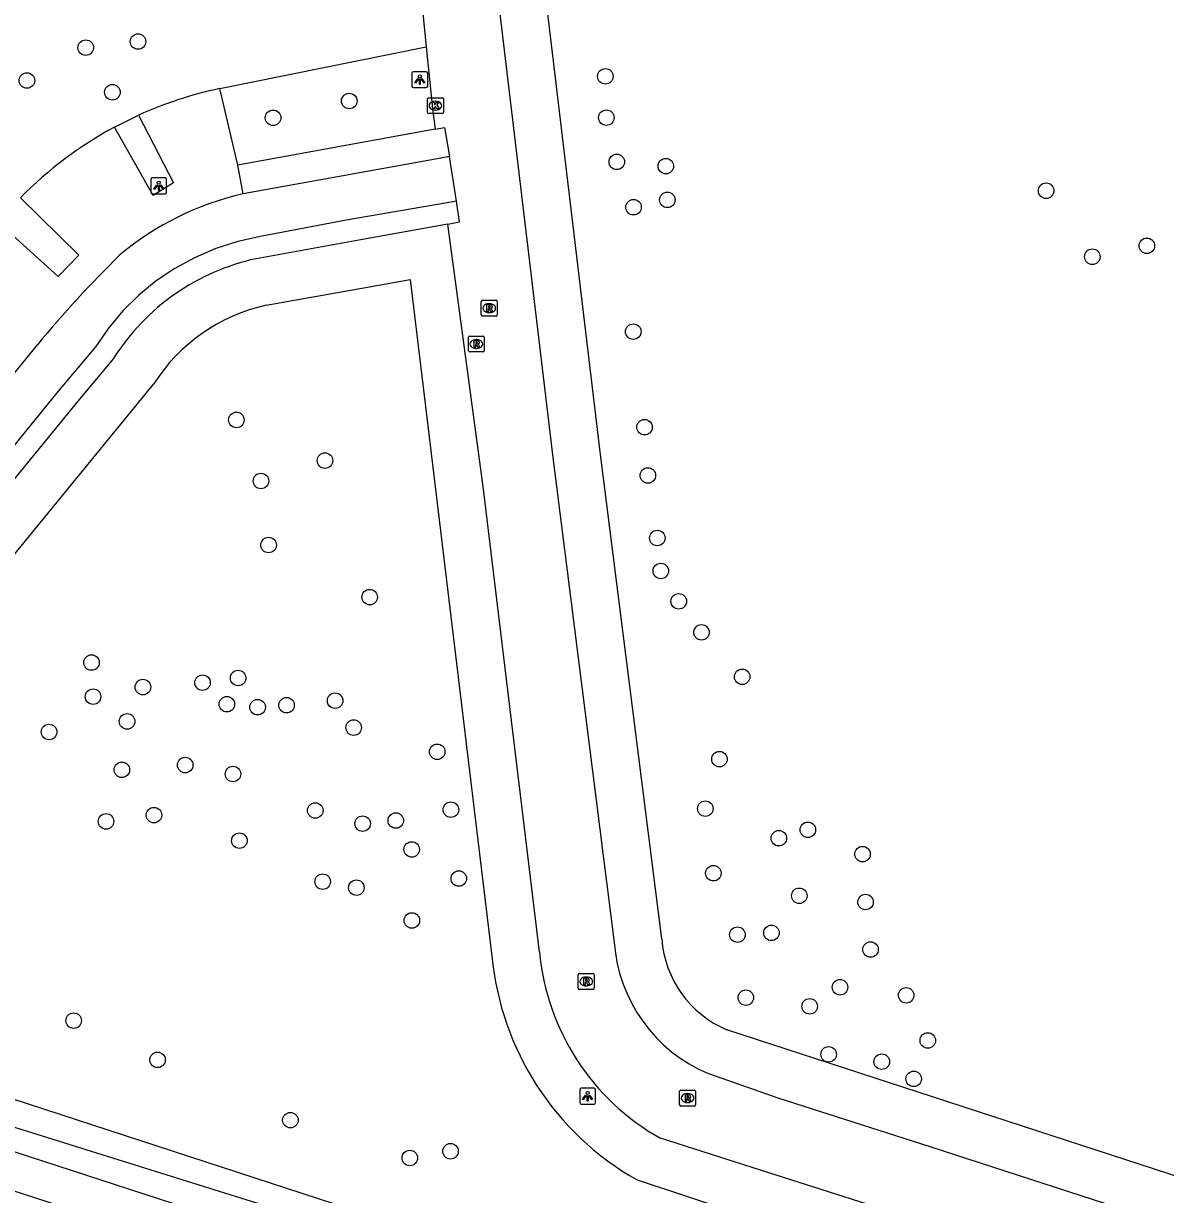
# Model space of a CAD drawing. Extents: x 155275 to 156263, y 382654 to 383635.
# Drawn here: x 155620.5 to 155692.4, y 382818.2 to 382891.9 of the extents above; entities that cross this region are included whole.
import ezdxf

# ---------------------------------------------------------------- set-up
doc = ezdxf.new("R2010")
doc.units = 0
for name, color, linetype in [('IMGEO_Berm_groen', 7, 'Continuous'), ('IMGEO_Boom', 7, 'Continuous'), ('IMGEO_Groenvoorziening', 7, 'Continuous'), ('IMGEO_Kolk', 7, 'Continuous'), ('IMGEO_Lichtpunt', 7, 'Continuous'), ('IMGEO_Loofbos', 7, 'Continuous'), ('IMGEO_Parkeervlak_halfverhard', 7, 'Continuous'), ('IMGEO_Rijbaan_lokaal_gesloten', 7, 'Continuous'), ('IMGEO_Rijbaan_lokaal_halfverhard', 7, 'Continuous'), ('IMGEO_Rijbaan_lokaal_open', 7, 'Continuous'), ('IMGEO_Rioolput', 7, 'Continuous'), ('IMGEO_Waterloop', 7, 'Continuous')]:
    doc.layers.add(name, color=color, linetype=linetype)

msp = doc.modelspace()

# ---------------------------------------------------------------- linework, layer by layer
at = {"layer": 'IMGEO_Berm_groen'}
msp.add_lwpolyline([(155577.778, 382834.255), (155577.594, 382833.889), (155577.452, 382833.382), (155577.378, 382832.637), (155577.375, 382832.601), (155577.581, 382831.999), (155578.911, 382831.423), (155583.98, 382830.013), (155915.89, 382722.43)], dxfattribs=at)
at = {"layer": 'IMGEO_Boom'}
for centre in [(155627.669, 382890.752), (155624.379, 382890.367), (155657.088, 382888.56), (155620.675, 382888.298), (155626.056, 382887.558), (155640.964, 382887.006), (155636.169, 382885.948), (155657.15, 382885.96), (155657.807, 382883.174), (155660.892, 382882.907), (155684.833, 382881.356), (155658.862, 382880.319), (155660.988, 382880.783), (155691.174, 382877.891), (155687.741, 382877.201), (155658.842, 382872.486), (155633.86, 382866.927), (155659.554, 382866.47), (155639.436, 382864.368), (155659.764, 382863.43), (155635.407, 382863.086), (155635.887, 382859.052), (155660.357, 382859.491), (155660.578, 382857.419), (155642.253, 382855.771), (155661.707, 382855.508), (155663.139, 382853.554), (155624.741, 382851.652), (155665.698, 382850.756), (155627.978, 382850.109), (155631.729, 382850.387), (155633.971, 382850.678), (155624.837, 382849.506), (155633.261, 382849.03), (155635.195, 382848.841), (155637.019, 382848.967), (155640.077, 382849.252), (155626.98, 382847.946), (155622.069, 382847.283), (155641.243, 382847.557), (155646.503, 382846.034), (155626.651, 382844.902), (155630.638, 382845.198), (155664.27, 382845.571), (155633.646, 382844.634), (155628.67, 382842.048), (155638.826, 382842.338), (155647.366, 382842.389), (155663.377, 382842.454), (155625.654, 382841.652), (155641.808, 382841.51), (155643.894, 382841.705), (155634.052, 382840.438), (155668.009, 382840.593), (155669.833, 382841.122), (155644.897, 382839.885), (155673.274, 382839.591), (155663.887, 382838.391), (155639.292, 382837.86), (155641.414, 382837.479), (155647.86, 382838.054), (155669.295, 382836.97), (155673.465, 382836.574), (155644.907, 382835.414), (155667.544, 382834.635), (155665.398, 382834.518), (155673.778, 382833.586), (155671.859, 382831.209), (155665.929, 382830.558), (155676.022, 382830.704), (155669.947, 382830.009), (155623.617, 382829.11), (155677.382, 382827.86), (155628.896, 382826.64), (155671.14, 382826.987), (155674.485, 382826.525), (155676.497, 382825.442), (155637.26, 382822.842), (155647.34, 382820.886), (155644.775, 382820.462)]:
    msp.add_circle(centre, 0.489, dxfattribs=at)
at = {"layer": 'IMGEO_Groenvoorziening'}
for points in [[(155660.64, 382834.249), (155656.761, 382864.919), (155652.29, 382902.36)], [(155632.808, 382887.788), (155645.813, 382890.409)], [(155626.193, 382885.369), (155627.709, 382886.119)], [(155916.412, 382747.674), (155914.818, 382747.519), (155913.279, 382747.599), (155911.86, 382747.919), (155910.482, 382748.319), (155908.336, 382748.981), (155885.77, 382756.509), (155664.734, 382828.536)]]:
    msp.add_lwpolyline(points, dxfattribs=at)
msp.add_arc((155667.334, 382834.722), 6.71, 184.04453, 247.20709, dxfattribs=at)
at = {"layer": 'IMGEO_Kolk'}
for p, q in [((155645.89, 382886.285), (155645.89, 382887.137)), ((155645.965, 382887.211), (155646.817, 382887.211)), ((155646.378, 382886.991), (155646.403, 382886.991)), ((155646.891, 382887.137), (155646.891, 382886.285)), ((155646.817, 382886.211), (155645.965, 382886.211)), ((155646.401, 382886.431), (155646.376, 382886.431))]:
    msp.add_line(p, q, dxfattribs=at)
for points in [[(155645.89, 382886.285), (155645.89, 382887.137)], [(155645.965, 382887.211), (155646.817, 382887.211)], [(155646.211, 382886.911), (155646.334, 382886.911), (155646.334, 382886.76), (155646.464, 382886.911), (155646.628, 382886.911), (155646.482, 382886.76), (155646.635, 382886.511), (155646.483, 382886.511), (155646.398, 382886.675), (155646.334, 382886.608), (155646.334, 382886.511), (155646.211, 382886.511), (155646.211, 382886.911)], [(155646.891, 382887.137), (155646.891, 382886.285)], [(155646.817, 382886.211), (155645.965, 382886.211)]]:
    msp.add_lwpolyline(points, dxfattribs=at)
for centre, start, end in [((155645.967, 382887.135), 91.55205, 178.44795), ((155645.967, 382887.135), 91.55205, 178.44795), ((155646.815, 382887.135), 1.55205, 88.44795), ((155646.815, 382887.135), 1.55205, 88.44795), ((155645.967, 382886.287), 181.55205, 268.44795), ((155645.967, 382886.287), 181.55205, 268.44795), ((155646.815, 382886.287), 271.55205, 358.44795), ((155646.815, 382886.287), 271.55205, 358.44795)]:
    msp.add_arc(centre, 0.0765, start, end, dxfattribs=at)
for centre, major_axis, ratio, start_param, end_param in [((155646.377, 382886.711), (-0.387, 0.002), 0.722429, 4.712389, 7.853982), ((155646.402, 382886.711), (-0.39, 0.002), 0.717154, 1.570796, 4.712389)]:
    msp.add_ellipse(centre, major_axis=major_axis, ratio=ratio, start_param=start_param, end_param=end_param, dxfattribs=at)
at = {"layer": 'IMGEO_Lichtpunt'}
for p, q in [((155645.81, 382888.851), (155645.002, 382888.851)), ((155645.81, 382888.851), (155645.002, 382888.851)), ((155644.908, 382888.756), (155644.908, 382887.949)), ((155644.908, 382888.756), (155644.908, 382887.949)), ((155645.904, 382887.949), (155645.904, 382888.756)), ((155645.904, 382887.949), (155645.904, 382888.756)), ((155645.002, 382887.855), (155645.81, 382887.855)), ((155645.002, 382887.855), (155645.81, 382887.855)), ((155628.472, 382882.07), (155628.472, 382881.263)), ((155628.472, 382882.07), (155628.472, 382881.263)), ((155629.374, 382882.165), (155628.566, 382882.165)), ((155629.374, 382882.165), (155628.566, 382882.165)), ((155629.468, 382881.263), (155629.468, 382882.07)), ((155629.468, 382881.263), (155629.468, 382882.07)), ((155628.566, 382881.169), (155629.374, 382881.169)), ((155628.566, 382881.169), (155629.374, 382881.169)), ((155655.471, 382824.754), (155655.471, 382823.947)), ((155655.471, 382824.754), (155655.471, 382823.947)), ((155656.373, 382824.849), (155655.565, 382824.849)), ((155656.373, 382824.849), (155655.565, 382824.849)), ((155656.467, 382823.947), (155656.467, 382824.754)), ((155656.467, 382823.947), (155656.467, 382824.754)), ((155655.565, 382823.853), (155656.373, 382823.853)), ((155655.565, 382823.853), (155656.373, 382823.853))]:
    msp.add_line(p, q, dxfattribs=at)
for points in [[(155645.282, 382888.42), (155645.321, 382888.392), (155645.133, 382888.13), (155645.095, 382888.157), (155645.282, 382888.42)], [(155645.384, 382888.372), (155645.431, 382888.372), (155645.431, 382888.05), (155645.384, 382888.05), (155645.384, 382888.372)], [(155645.494, 382888.392), (155645.532, 382888.419), (155645.719, 382888.157), (155645.68, 382888.129), (155645.494, 382888.392)], [(155628.846, 382881.734), (155628.885, 382881.706), (155628.697, 382881.444), (155628.659, 382881.471), (155628.846, 382881.734)], [(155628.948, 382881.686), (155628.995, 382881.686), (155628.995, 382881.364), (155628.948, 382881.364), (155628.948, 382881.686)], [(155629.058, 382881.706), (155629.096, 382881.733), (155629.283, 382881.471), (155629.244, 382881.443), (155629.058, 382881.706)], [(155655.845, 382824.418), (155655.884, 382824.39), (155655.696, 382824.128), (155655.658, 382824.155), (155655.845, 382824.418)], [(155655.947, 382824.37), (155655.994, 382824.37), (155655.994, 382824.048), (155655.947, 382824.048), (155655.947, 382824.37)], [(155656.057, 382824.39), (155656.095, 382824.417), (155656.282, 382824.155), (155656.243, 382824.127), (155656.057, 382824.39)]]:
    msp.add_lwpolyline(points, dxfattribs=at)
for centre in [(155645.407, 382888.554), (155628.971, 382881.868), (155655.97, 382824.552)]:
    msp.add_circle(centre, 0.0994, dxfattribs=at)
for centre, start, end in [((155645.002, 382888.756), 90, 180), ((155645.002, 382888.756), 90, 180), ((155645.81, 382888.756), 0, 90), ((155645.81, 382888.756), 0, 90), ((155645.002, 382887.949), 180, 270), ((155645.002, 382887.949), 180, 270), ((155645.81, 382887.949), 270, 0), ((155645.81, 382887.949), 270, 360), ((155628.566, 382882.07), 90, 180), ((155628.566, 382882.07), 90, 180), ((155629.374, 382882.07), 0, 90), ((155629.374, 382882.07), 0, 90), ((155628.566, 382881.263), 180, 270), ((155628.566, 382881.263), 180, 270), ((155629.374, 382881.263), 270, 0), ((155629.374, 382881.263), 270, 360), ((155655.565, 382824.754), 90, 180), ((155655.565, 382824.754), 90, 180), ((155656.373, 382824.754), 0, 90), ((155656.373, 382824.754), 0, 90), ((155655.565, 382823.947), 180, 270), ((155655.565, 382823.947), 180, 270), ((155656.373, 382823.947), 270, 0), ((155656.373, 382823.947), 270, 360)]:
    msp.add_arc(centre, 0.0946, start, end, dxfattribs=at)
at = {"layer": 'IMGEO_Loofbos'}
for points in [[(155635.741, 382874.149), (155642.108, 382875.291), (155644.794, 382875.759), (155649.95, 382833.169)], [(155601.067, 382840.165), (155603.394, 382838.272), (155609.94, 382846.317), (155628.661, 382869.194)], [(155599.337, 382830.856), (155649.233, 382814.569), (155649.799, 382814.865), (155649.964, 382815.142), (155650.32, 382815.526), (155651.152, 382815.37), (155652.603, 382814.818), (155652.996, 382814.453), (155653.113, 382813.833), (155653.754, 382813.093), (155916.374, 382727.369)], [(155659.08, 382819.086), (155665.422, 382816.997), (155675.098, 382813.909), (155856.491, 382754.852), (155882.273, 382746.417), (155908.88, 382737.779), (155912.06, 382737.266), (155914.139, 382737.084), (155916.901, 382737.115)]]:
    msp.add_lwpolyline(points, dxfattribs=at)
for centre, radius, start, end in [((155638.156, 382863.163), 11.248, 102.39599, 147.57719), ((155667.958, 382834.842), 18.085, 185.30892, 240.60171)]:
    msp.add_arc(centre, radius, start, end, dxfattribs=at)
at = {"layer": 'IMGEO_Parkeervlak_halfverhard'}
for points in [[(155633.95, 382882.958), (155632.808, 382887.788)], [(155627.709, 382886.119), (155629.892, 382881.845), (155628.615, 382881.065), (155626.193, 382885.369)], [(155620.265, 382880.911), (155623.934, 382877.305), (155622.637, 382875.961), (155618.871, 382879.364)]]:
    msp.add_lwpolyline(points, dxfattribs=at)
for centre, radius, start, end in [((155637.865, 382863.715), 24.598, 101.86326, 114.38525), ((155637.872, 382863.668), 24.644, 118.2888, 135.59931)]:
    msp.add_arc(centre, radius, start, end, dxfattribs=at)
at = {"layer": 'IMGEO_Rijbaan_lokaal_gesloten'}
for points in [[(155644.069, 382907.07), (155644.603, 382902.54), (155645.813, 382890.409)], [(155649.311, 382902.004), (155653.782, 382864.563), (155657.647, 382834.037)], [(155645.813, 382890.409), (155646.199, 382886.533), (155646.375, 382885.225)], [(155646.375, 382885.225), (155646.966, 382885.333), (155647.276, 382883.504)], [(155647.708, 382880.7), (155647.276, 382883.504)], [(155647.175, 382879.261), (155647.907, 382879.394), (155647.708, 382880.7)], [(155652.937, 382833.447), (155649.415, 382862.574), (155647.175, 382879.261)], [(155663.573, 382825.77), (155667.951, 382824.249), (155677.512, 382821.19), (155706.675, 382811.717), (155707.088, 382811.536), (155740.972, 382800.502), (155781.235, 382787.327), (155807.794, 382778.784), (155832.596, 382770.625), (155859.237, 382762.005), (155884.821, 382753.663), (155907.387, 382746.135), (155911.579, 382745.097), (155916.608, 382744.68)], [(155916.811, 382740.114), (155912.538, 382740.228), (155909.358, 382740.741), (155904.802, 382742.155), (155883.206, 382749.268), (155857.424, 382757.703), (155830.944, 382766.346), (155806.466, 382774.295), (155779.898, 382782.883), (155739.554, 382796.06), (155705.559, 382807.06), (155705.552, 382807.103), (155676.01, 382816.767), (155666.334, 382819.855), (155660.553, 382821.7)]]:
    msp.add_lwpolyline(points, dxfattribs=at)
for centre, radius, start, end in [((155667.332, 382834.722), 9.709, 184.04444, 247.22344), ((155667.958, 382834.843), 15.085, 185.30984, 240.60373)]:
    msp.add_arc(centre, radius, start, end, dxfattribs=at)
at = {"layer": 'IMGEO_Rijbaan_lokaal_halfverhard'}
for points in [[(155646.375, 382885.225), (155633.95, 382882.958)], [(155634.29, 382881.159), (155633.95, 382882.958)], [(155647.175, 382879.261), (155641.572, 382878.243), (155635.098, 382877.079)], [(155626.128, 382870.802), (155623.888, 382868.119), (155613.274, 382855.167), (155607.613, 382848.21), (155601.067, 382840.165)]]:
    msp.add_lwpolyline(points, dxfattribs=at)
msp.add_arc((155638.15, 382863.17), 14.24, 102.37603, 147.59086, dxfattribs=at)
at = {"layer": 'IMGEO_Rijbaan_lokaal_open'}
for points in [[(155647.276, 382883.504), (155646.621, 382883.386), (155634.29, 382881.159)], [(155647.708, 382880.7), (155646.999, 382880.578), (155640.779, 382879.513), (155635.384, 382878.472), (155633.955, 382878.163), (155632.562, 382877.717), (155631.218, 382877.14), (155629.98, 382876.463), (155628.811, 382875.675), (155627.72, 382874.781), (155626.716, 382873.79), (155625.809, 382872.71), (155625.006, 382871.55), (155622.738, 382868.856), (155612.247, 382855.989), (155606.592, 382849.042), (155602.968, 382844.675), (155599.969, 382841.061)], [(155597.791, 382842.857), (155608.021, 382855.324), (155621.331, 382871.659)]]:
    msp.add_lwpolyline(points, dxfattribs=at)
for centre, radius, start, end in [((155638.358, 382863.182), 18.432, 102.75129, 129.92913), ((155678.183, 382824.646), 73.772, 134.44235, 140.41121)]:
    msp.add_arc(centre, radius, start, end, dxfattribs=at)
at = {"layer": 'IMGEO_Rioolput'}
for p, q in [((155649.278, 382873.538), (155649.278, 382874.39)), ((155649.353, 382874.464), (155650.205, 382874.464)), ((155649.766, 382874.244), (155649.791, 382874.244)), ((155650.279, 382874.39), (155650.279, 382873.538)), ((155650.205, 382873.464), (155649.353, 382873.464)), ((155649.789, 382873.684), (155649.764, 382873.684)), ((155648.464, 382871.282), (155648.464, 382872.134)), ((155648.539, 382872.208), (155649.391, 382872.208)), ((155648.952, 382871.988), (155648.977, 382871.988)), ((155649.465, 382872.134), (155649.465, 382871.282)), ((155649.391, 382871.208), (155648.539, 382871.208)), ((155648.975, 382871.428), (155648.95, 382871.428)), ((155655.456, 382832.075), (155656.308, 382832.075)), ((155655.381, 382831.149), (155655.381, 382832.001)), ((155655.869, 382831.855), (155655.894, 382831.855)), ((155656.382, 382832.001), (155656.382, 382831.149)), ((155656.308, 382831.075), (155655.456, 382831.075)), ((155655.892, 382831.295), (155655.867, 382831.295)), ((155661.838, 382824.733), (155662.69, 382824.733)), ((155661.763, 382823.807), (155661.763, 382824.659)), ((155662.274, 382823.953), (155662.249, 382823.953)), ((155662.251, 382824.513), (155662.276, 382824.513)), ((155662.764, 382824.659), (155662.764, 382823.807)), ((155662.69, 382823.733), (155661.838, 382823.733))]:
    msp.add_line(p, q, dxfattribs=at)
for points in [[(155649.278, 382873.538), (155649.278, 382874.39)], [(155649.353, 382874.464), (155650.205, 382874.464)], [(155649.867, 382874.162), (155649.615, 382874.164), (155649.615, 382873.764)], [(155650.279, 382874.39), (155650.279, 382873.538)], [(155650.205, 382873.464), (155649.353, 382873.464)], [(155649.615, 382873.764), (155649.739, 382873.764), (155649.739, 382873.926), (155649.75, 382873.926)], [(155649.793, 382874.083), (155649.739, 382874.083), (155649.739, 382874.002)], [(155649.739, 382874.002), (155649.791, 382874.002)], [(155649.797, 382873.897), (155649.868, 382873.764), (155650.008, 382873.764), (155649.943, 382873.89)], [(155648.464, 382871.282), (155648.464, 382872.134)], [(155648.539, 382872.208), (155649.391, 382872.208)], [(155649.053, 382871.906), (155648.801, 382871.908), (155648.801, 382871.508)], [(155649.465, 382872.134), (155649.465, 382871.282)], [(155649.391, 382871.208), (155648.539, 382871.208)], [(155648.801, 382871.508), (155648.925, 382871.508), (155648.925, 382871.67), (155648.936, 382871.67)], [(155648.979, 382871.827), (155648.925, 382871.827), (155648.925, 382871.746)], [(155648.925, 382871.746), (155648.977, 382871.746)], [(155648.983, 382871.641), (155649.054, 382871.508), (155649.194, 382871.508), (155649.129, 382871.634)], [(155655.456, 382832.075), (155656.308, 382832.075)], [(155655.381, 382831.149), (155655.381, 382832.001)], [(155655.97, 382831.773), (155655.718, 382831.775), (155655.718, 382831.375)], [(155655.718, 382831.375), (155655.842, 382831.375), (155655.842, 382831.537), (155655.853, 382831.537)], [(155655.896, 382831.694), (155655.842, 382831.694), (155655.842, 382831.613)], [(155655.842, 382831.613), (155655.894, 382831.613)], [(155655.9, 382831.508), (155655.971, 382831.375), (155656.111, 382831.375), (155656.046, 382831.501)], [(155656.382, 382832.001), (155656.382, 382831.149)], [(155656.308, 382831.075), (155655.456, 382831.075)], [(155661.838, 382824.733), (155662.69, 382824.733)], [(155661.763, 382823.807), (155661.763, 382824.659)], [(155662.352, 382824.431), (155662.1, 382824.433), (155662.1, 382824.033)], [(155662.1, 382824.033), (155662.224, 382824.033), (155662.224, 382824.195), (155662.235, 382824.195)], [(155662.278, 382824.352), (155662.224, 382824.352), (155662.224, 382824.271)], [(155662.224, 382824.271), (155662.276, 382824.271)], [(155662.282, 382824.166), (155662.353, 382824.033), (155662.493, 382824.033), (155662.428, 382824.159)], [(155662.764, 382824.659), (155662.764, 382823.807)], [(155662.69, 382823.733), (155661.838, 382823.733)]]:
    msp.add_lwpolyline(points, dxfattribs=at)
for centre, radius, start, end in [((155649.355, 382874.388), 0.0765, 91.55205, 178.44795), ((155649.355, 382874.388), 0.0765, 91.55205, 178.44795), ((155649.866, 382874.052), 0.109, 350.36119, 89.41601), ((155650.203, 382874.388), 0.0765, 1.55205, 88.44795), ((155650.203, 382874.388), 0.0765, 1.55205, 88.44795), ((155649.355, 382873.54), 0.0765, 181.55205, 268.44795), ((155649.355, 382873.54), 0.0765, 181.55205, 268.44795), ((155649.749, 382873.873), 0.0533, 26.02933, 88.69889), ((155649.775, 382874.191), 0.19, 274.7715, 282.96867), ((155649.799, 382873.987), 0.0964, 77.00612, 93.18647), ((155649.813, 382874.044), 0.0378, 276.66336, 79.67722), ((155649.864, 382874.052), 0.112, 277.58423, 350.98172), ((155649.848, 382873.837), 0.108, 29.51342, 73.79051), ((155650.203, 382873.54), 0.0765, 271.55205, 358.44795), ((155650.203, 382873.54), 0.0765, 271.55205, 358.44795), ((155648.541, 382872.132), 0.0765, 91.55205, 178.44795), ((155648.541, 382872.132), 0.0765, 91.55205, 178.44795), ((155649.052, 382871.796), 0.109, 350.36119, 89.41601), ((155649.389, 382872.132), 0.0765, 1.55205, 88.44795), ((155649.389, 382872.132), 0.0765, 1.55205, 88.44795), ((155648.541, 382871.284), 0.0765, 181.55205, 268.44795), ((155648.541, 382871.284), 0.0765, 181.55205, 268.44795), ((155648.935, 382871.617), 0.0533, 26.02933, 88.69889), ((155648.961, 382871.935), 0.19, 274.7715, 282.96867), ((155648.985, 382871.731), 0.0964, 77.00612, 93.18647), ((155648.999, 382871.788), 0.0378, 276.66336, 79.67722), ((155649.05, 382871.796), 0.112, 277.58423, 350.98172), ((155649.034, 382871.581), 0.108, 29.51342, 73.79051), ((155649.389, 382871.284), 0.0765, 271.55205, 358.44795), ((155649.389, 382871.284), 0.0765, 271.55205, 358.44795), ((155655.458, 382831.999), 0.0765, 91.55205, 178.44795), ((155655.458, 382831.999), 0.0765, 91.55205, 178.44795), ((155656.306, 382831.999), 0.0765, 1.55205, 88.44795), ((155656.306, 382831.999), 0.0765, 1.55205, 88.44795), ((155655.852, 382831.484), 0.0533, 26.02933, 88.69889), ((155655.878, 382831.802), 0.19, 274.7715, 282.96867), ((155655.902, 382831.598), 0.0964, 77.00612, 93.18647), ((155655.916, 382831.655), 0.0378, 276.66336, 79.67722), ((155655.969, 382831.663), 0.109, 350.36119, 89.41601), ((155655.967, 382831.663), 0.112, 277.58423, 350.98172), ((155655.951, 382831.448), 0.108, 29.51342, 73.79051), ((155655.458, 382831.151), 0.0765, 181.55205, 268.44795), ((155655.458, 382831.151), 0.0765, 181.55205, 268.44795), ((155656.306, 382831.151), 0.0765, 271.55205, 358.44795), ((155656.306, 382831.151), 0.0765, 271.55205, 358.44795), ((155661.84, 382824.657), 0.0765, 91.55205, 178.44795), ((155661.84, 382824.657), 0.0765, 91.55205, 178.44795), ((155662.688, 382824.657), 0.0765, 1.55205, 88.44795), ((155662.688, 382824.657), 0.0765, 1.55205, 88.44795), ((155662.234, 382824.142), 0.0533, 26.02933, 88.69889), ((155662.26, 382824.46), 0.19, 274.7715, 282.96867), ((155662.284, 382824.256), 0.0964, 77.00612, 93.18647), ((155662.298, 382824.313), 0.0378, 276.66336, 79.67722), ((155662.351, 382824.321), 0.109, 350.36119, 89.41601), ((155662.349, 382824.321), 0.112, 277.58423, 350.98172), ((155662.333, 382824.106), 0.108, 29.51342, 73.79051), ((155661.84, 382823.809), 0.0765, 181.55205, 268.44795), ((155661.84, 382823.809), 0.0765, 181.55205, 268.44795), ((155662.688, 382823.809), 0.0765, 271.55205, 358.44795), ((155662.688, 382823.809), 0.0765, 271.55205, 358.44795)]:
    msp.add_arc(centre, radius, start, end, dxfattribs=at)
for centre, major_axis, ratio, start_param, end_param in [((155649.765, 382873.964), (-0.387, 0.002), 0.722429, 4.712389, 7.853982), ((155649.79, 382873.964), (-0.39, 0.002), 0.717154, 1.570796, 4.712389), ((155648.951, 382871.708), (-0.387, 0.002), 0.722429, 4.712389, 7.853982), ((155648.976, 382871.708), (-0.39, 0.002), 0.717154, 1.570796, 4.712389), ((155655.868, 382831.575), (-0.387, 0.002), 0.722429, 4.712389, 7.853982), ((155655.893, 382831.575), (-0.39, 0.002), 0.717154, 1.570796, 4.712389), ((155662.25, 382824.233), (-0.387, 0.002), 0.722429, 4.712389, 7.853982), ((155662.275, 382824.233), (-0.39, 0.002), 0.717154, 1.570796, 4.712389)]:
    msp.add_ellipse(centre, major_axis=major_axis, ratio=ratio, start_param=start_param, end_param=end_param, dxfattribs=at)
at = {"layer": 'IMGEO_Waterloop'}
msp.add_lwpolyline([(155686.433, 382799.149), (155657.3, 382808.657), (155583.389, 382832.732), (155579.523, 382833.864), (155578.339, 382834.313), (155578.738, 382835.28), (155579.857, 382834.912), (155650.302, 382812.888), (155650.943, 382814.93), (155652.14, 382814.503), (155651.56, 382812.467), (155910.696, 382726.877)], dxfattribs=at)

doc.saveas('drawing.dxf')
